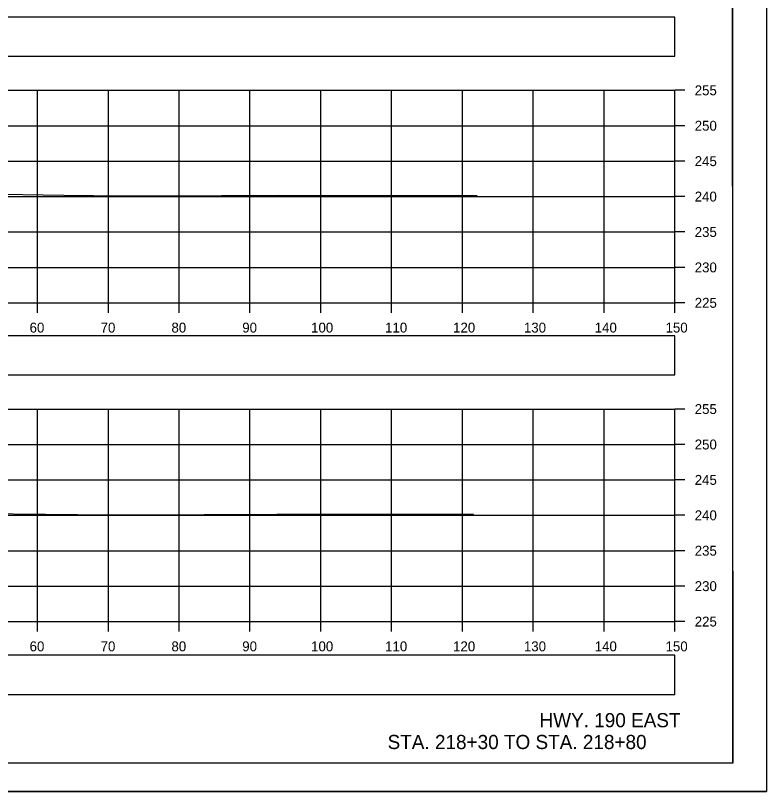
# Model space of a CAD drawing. Extents: x 1369627 to 1374022, y 380035 to 398173.
# Drawn here: x 1372155.4 to 1372261.5, y 384092.2 to 384201.7 of the extents above; entities that cross this region are included whole.
import ezdxf

# ---------------------------------------------------------------- set-up
doc = ezdxf.new("R2010")
doc.units = 0
for name, color, linetype in [('Default', 7, 'Continuous'), ('R_Axis', 7, 'Continuous'), ('R_Axis Annot', 7, 'Continuous'), ('R_Border', 7, 'Continuous'), ('R_Draft', 7, 'Continuous'), ('R_Exist Surface', 7, 'Continuous'), ('R_Grid', 7, 'Continuous'), ('R_No Plot', 7, 'Continuous')]:
    doc.layers.add(name, color=color, linetype=linetype)

msp = doc.modelspace()

# ---------------------------------------------------------------- linework, layer by layer
at = {"layer": 'Default'}
for points in [[(1371948.53, 384195.99), (1372248.53, 384195.99), (1372248.53, 384201.52), (1371948.53, 384201.52)], [(1371948.53, 384151), (1372248.53, 384151), (1372248.53, 384156.52), (1371948.53, 384156.52)], [(1371948.53, 384105.9), (1372248.53, 384105.9), (1372248.53, 384111.42), (1371948.53, 384111.42)]]:
    msp.add_lwpolyline(points, close=True, dxfattribs=at)
at = {"layer": 'R_Axis'}
for p, q in [((1372248.53, 384161.18), (1372248.53, 384191.18)), ((1372249.93, 384191.18), (1372248.53, 384191.18)), ((1372249.93, 384186.18), (1372248.53, 384186.18)), ((1372249.93, 384181.18), (1372248.53, 384181.18)), ((1372249.93, 384176.18), (1372248.53, 384176.18)), ((1372249.93, 384171.18), (1372248.53, 384171.18)), ((1372249.93, 384166.18), (1372248.53, 384166.18)), ((1371948.53, 384161.18), (1372248.53, 384161.18)), ((1372158.53, 384159.78), (1372158.53, 384161.18)), ((1372168.53, 384159.78), (1372168.53, 384161.18)), ((1372178.53, 384159.78), (1372178.53, 384161.18)), ((1372188.53, 384159.78), (1372188.53, 384161.18)), ((1372198.53, 384159.78), (1372198.53, 384161.18)), ((1372208.53, 384159.78), (1372208.53, 384161.18)), ((1372218.53, 384159.78), (1372218.53, 384161.18)), ((1372228.53, 384159.78), (1372228.53, 384161.18)), ((1372238.53, 384159.78), (1372238.53, 384161.18)), ((1372248.53, 384159.78), (1372248.53, 384161.18)), ((1372249.93, 384161.18), (1372248.53, 384161.18)), ((1372248.53, 384116.18), (1372248.53, 384146.18)), ((1372249.93, 384146.18), (1372248.53, 384146.18)), ((1372249.93, 384141.18), (1372248.53, 384141.18)), ((1372249.93, 384136.18), (1372248.53, 384136.18)), ((1372249.93, 384131.18), (1372248.53, 384131.18)), ((1372249.93, 384126.18), (1372248.53, 384126.18)), ((1372249.93, 384121.18), (1372248.53, 384121.18)), ((1371948.53, 384116.18), (1372248.53, 384116.18)), ((1372158.53, 384114.78), (1372158.53, 384116.18)), ((1372168.53, 384114.78), (1372168.53, 384116.18)), ((1372178.53, 384114.78), (1372178.53, 384116.18)), ((1372188.53, 384114.78), (1372188.53, 384116.18)), ((1372198.53, 384114.78), (1372198.53, 384116.18)), ((1372208.53, 384114.78), (1372208.53, 384116.18)), ((1372218.53, 384114.78), (1372218.53, 384116.18)), ((1372228.53, 384114.78), (1372228.53, 384116.18)), ((1372238.53, 384114.78), (1372238.53, 384116.18)), ((1372248.53, 384114.78), (1372248.53, 384116.18)), ((1372249.93, 384116.18), (1372248.53, 384116.18))]:
    msp.add_line(p, q, dxfattribs=at)
at = {"layer": 'R_Border'}
for q in [(1372256.71, 384301.64), (1371940.53, 384096.18)]:
    msp.add_line((1372256.71, 384096.18), q, dxfattribs=at)
at = {"layer": 'R_Exist Surface'}
for points in [[(1372150.57, 384176.56), (1372162.25, 384176.38), (1372170.6, 384176.29), (1372184.53, 384176.34), (1372192.61, 384176.38), (1372214.71, 384176.32), (1372220.63, 384176.31)], [(1372150.51, 384131.45), (1372168.72, 384131.24), (1372170.46, 384131.23), (1372171.82, 384131.23), (1372192.32, 384131.33), (1372192.51, 384131.33), (1372220.09, 384131.38)]]:
    msp.add_lwpolyline(points, dxfattribs=at)
at = {"layer": 'R_Grid'}
for p, q in [((1371948.53, 384191.18), (1372248.53, 384191.18)), ((1372158.53, 384161.18), (1372158.53, 384191.18)), ((1372168.53, 384161.18), (1372168.53, 384191.18)), ((1372178.53, 384161.18), (1372178.53, 384191.18)), ((1372188.53, 384161.18), (1372188.53, 384191.18)), ((1372198.53, 384161.18), (1372198.53, 384191.18)), ((1372208.53, 384161.18), (1372208.53, 384191.18)), ((1372218.53, 384161.18), (1372218.53, 384191.18)), ((1372228.53, 384161.18), (1372228.53, 384191.18)), ((1372238.53, 384161.18), (1372238.53, 384191.18)), ((1372248.53, 384161.18), (1372248.53, 384191.18)), ((1371948.53, 384186.18), (1372248.53, 384186.18)), ((1371948.53, 384181.18), (1372248.53, 384181.18)), ((1371948.53, 384176.18), (1372248.53, 384176.18)), ((1371948.53, 384171.18), (1372248.53, 384171.18)), ((1371948.53, 384166.18), (1372248.53, 384166.18)), ((1371948.53, 384161.18), (1372248.53, 384161.18)), ((1371948.53, 384146.18), (1372248.53, 384146.18)), ((1372158.53, 384116.18), (1372158.53, 384146.18)), ((1372168.53, 384116.18), (1372168.53, 384146.18)), ((1372178.53, 384116.18), (1372178.53, 384146.18)), ((1372188.53, 384116.18), (1372188.53, 384146.18)), ((1372198.53, 384116.18), (1372198.53, 384146.18)), ((1372208.53, 384116.18), (1372208.53, 384146.18)), ((1372218.53, 384116.18), (1372218.53, 384146.18)), ((1372228.53, 384116.18), (1372228.53, 384146.18)), ((1372238.53, 384116.18), (1372238.53, 384146.18)), ((1372248.53, 384116.18), (1372248.53, 384146.18)), ((1371948.53, 384141.18), (1372248.53, 384141.18)), ((1371948.53, 384136.18), (1372248.53, 384136.18)), ((1371948.53, 384131.18), (1372248.53, 384131.18)), ((1371948.53, 384126.18), (1372248.53, 384126.18)), ((1371948.53, 384121.18), (1372248.53, 384121.18)), ((1371948.53, 384116.18), (1372248.53, 384116.18))]:
    msp.add_line(p, q, dxfattribs=at)
at = {"layer": 'R_No Plot'}
msp.add_line((1371928.13, 384092.2), (1372261.46, 384092.2), dxfattribs=at)
for points in [[(1371928.12, 384305.53), (1372261.46, 384305.53), (1372261.46, 384092.19), (1371928.12, 384092.19)], [(1372174.45, 384301.64), (1372194.07, 384301.64), (1372194.07, 384291.76), (1372210.18, 384291.76), (1372233.38, 384291.76), (1372233.38, 384259.09), (1372256.59, 384259.09), (1372256.71, 384096.18), (1371940.53, 384096.18), (1371940.53, 384301.64)]]:
    msp.add_lwpolyline(points, close=True, dxfattribs=at)

# ---------------------------------------------------------------- texts
at = {"layer": 'R_Axis Annot'}
for s, p in [('255', (1372251.33, 384190.48)), ('250', (1372251.33, 384185.48)), ('245', (1372251.33, 384180.48)), ('240', (1372251.33, 384175.48)), ('235', (1372251.33, 384170.48)), ('230', (1372251.33, 384165.48)), ('225', (1372251.33, 384160.48)), ('60', (1372157.41, 384156.98)), ('70', (1372167.44, 384156.98)), ('80', (1372177.44, 384156.98)), ('90', (1372187.44, 384156.98)), ('100', (1372197.16, 384156.98)), ('110', (1372207.61, 384156.98)), ('120', (1372217.21, 384156.98)), ('130', (1372227.21, 384156.98)), ('140', (1372237.21, 384156.98)), ('150', (1372247.21, 384156.98)), ('255', (1372251.33, 384145.48)), ('250', (1372251.33, 384140.48)), ('245', (1372251.33, 384135.48)), ('240', (1372251.33, 384130.48)), ('235', (1372251.33, 384125.48)), ('230', (1372251.33, 384120.48)), ('225', (1372251.33, 384115.48)), ('60', (1372157.41, 384111.98)), ('70', (1372167.44, 384111.98)), ('80', (1372177.44, 384111.98)), ('90', (1372187.44, 384111.98)), ('100', (1372197.16, 384111.98)), ('110', (1372207.61, 384111.98)), ('120', (1372217.21, 384111.98)), ('130', (1372227.21, 384111.98)), ('140', (1372237.21, 384111.98)), ('150', (1372247.21, 384111.98))]:
    msp.add_text(s, height=1.4, dxfattribs=at).set_placement(p)
at = {"layer": 'R_Draft'}
for s, p in [('HWY. 190 EAST', (1372229.41, 384101.26)), ('STA. 218+30 TO STA. 218+80', (1372207.96, 384098.18))]:
    msp.add_text(s, height=2, dxfattribs=at).set_placement(p)

doc.saveas('drawing.dxf')
